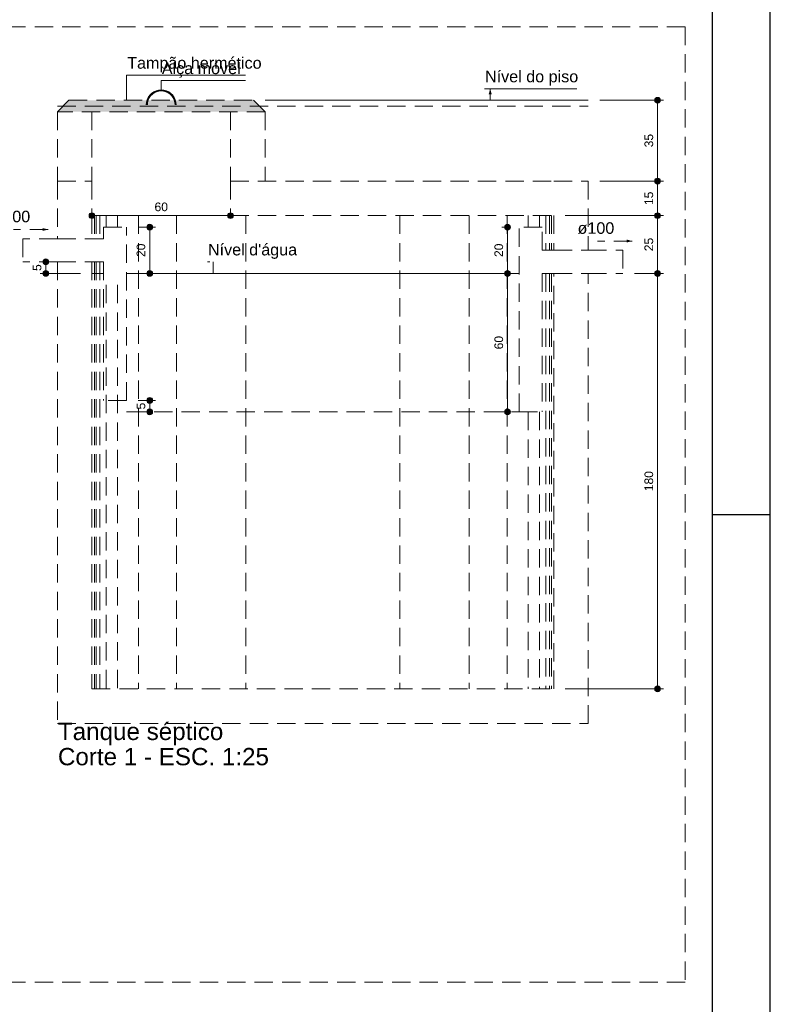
# Model space of a CAD drawing. Header units: feet. Extents: x 8 to 127, y 6 to 90.
# Tile 536 of 538: x 114 to 127, y 57 to 74. Entities that reach past the tile are written whole.
import ezdxf

# ---------------------------------------------------------------- set-up
doc = ezdxf.new("R2010")
doc.units = ezdxf.units.FT
doc.header["$MEASUREMENT"] = 0
doc.linetypes.add('HIDDEN2', pattern=[0.47625, 0.3175, -0.15875])
doc.layers.add('ARQ-FOLHA', color=7, linetype='Continuous')
for name, color, linetype, lineweight in [('DI-Cotas', 8, 'Continuous', 9), ('DI-Detalhes', 8, 'HIDDEN2', 9), ('DI-Eixos', 7, 'HIDDEN2', 9), ('DI-Níveis', 7, 'Continuous', 0), ('DI-Títulos', 7, 'Continuous', 9)]:
    doc.layers.add(name, color=color, linetype=linetype, lineweight=lineweight)
doc.styles.add('Arial', font='arial.ttf')

msp = doc.modelspace()

# ---------------------------------------------------------------- hatches: boundary and pattern name
at = {"layer": 'DI-Cotas', "linetype": 'Continuous', "lineweight": 9}
msp.add_hatch(color=8, dxfattribs=at).paths.add_polyline_path([(122.019, 72.66), (121.993, 72.564), (122.045, 72.564)])
at = {"layer": 'DI-Cotas', "linetype": 'Continuous'}
for points in [[(124.969, 72.46), (124.969, 72.465), (124.968, 72.469), (124.967, 72.473), (124.966, 72.478), (124.964, 72.482), (124.962, 72.485), (124.96, 72.489), (124.957, 72.493), (124.955, 72.496), (124.951, 72.499), (124.948, 72.501), (124.944, 72.504), (124.94, 72.506), (124.936, 72.507), (124.932, 72.509), (124.928, 72.51), (124.924, 72.51), (124.919, 72.51), (124.915, 72.51), (124.91, 72.51), (124.906, 72.509), (124.902, 72.507), (124.898, 72.506), (124.894, 72.504), (124.89, 72.501), (124.887, 72.499), (124.884, 72.496), (124.881, 72.493), (124.878, 72.489), (124.876, 72.485), (124.874, 72.482), (124.872, 72.478), (124.871, 72.473), (124.87, 72.469), (124.869, 72.465), (124.869, 72.46), (124.869, 72.456), (124.87, 72.452), (124.871, 72.448), (124.872, 72.443), (124.874, 72.439), (124.876, 72.435), (124.878, 72.432), (124.881, 72.428), (124.884, 72.425), (124.887, 72.422), (124.89, 72.42), (124.894, 72.417), (124.898, 72.415), (124.902, 72.413), (124.906, 72.412), (124.91, 72.411), (124.915, 72.411), (124.919, 72.41), (124.924, 72.411), (124.928, 72.411), (124.932, 72.412), (124.936, 72.413), (124.94, 72.415), (124.944, 72.417), (124.948, 72.42), (124.951, 72.422), (124.955, 72.425), (124.957, 72.428), (124.96, 72.432), (124.962, 72.435), (124.964, 72.439), (124.966, 72.443), (124.967, 72.448), (124.968, 72.452), (124.969, 72.456)], [(124.969, 71.06), (124.969, 71.065), (124.968, 71.069), (124.967, 71.073), (124.966, 71.078), (124.964, 71.082), (124.962, 71.085), (124.96, 71.089), (124.957, 71.093), (124.955, 71.096), (124.951, 71.099), (124.948, 71.101), (124.944, 71.104), (124.94, 71.106), (124.936, 71.107), (124.932, 71.109), (124.928, 71.11), (124.924, 71.11), (124.919, 71.11), (124.915, 71.11), (124.91, 71.11), (124.906, 71.109), (124.902, 71.107), (124.898, 71.106), (124.894, 71.104), (124.89, 71.101), (124.887, 71.099), (124.884, 71.096), (124.881, 71.093), (124.878, 71.089), (124.876, 71.085), (124.874, 71.082), (124.872, 71.078), (124.871, 71.073), (124.87, 71.069), (124.869, 71.065), (124.869, 71.06), (124.869, 71.056), (124.87, 71.052), (124.871, 71.048), (124.872, 71.043), (124.874, 71.039), (124.876, 71.035), (124.878, 71.032), (124.881, 71.028), (124.884, 71.025), (124.887, 71.022), (124.89, 71.02), (124.894, 71.017), (124.898, 71.015), (124.902, 71.013), (124.906, 71.012), (124.91, 71.011), (124.915, 71.011), (124.919, 71.01), (124.924, 71.011), (124.928, 71.011), (124.932, 71.012), (124.936, 71.013), (124.94, 71.015), (124.944, 71.017), (124.948, 71.02), (124.951, 71.022), (124.955, 71.025), (124.957, 71.028), (124.96, 71.032), (124.962, 71.035), (124.964, 71.039), (124.966, 71.043), (124.967, 71.048), (124.968, 71.052), (124.969, 71.056)], [(124.969, 71.06), (124.969, 71.065), (124.968, 71.069), (124.967, 71.073), (124.966, 71.078), (124.964, 71.082), (124.962, 71.085), (124.96, 71.089), (124.957, 71.093), (124.955, 71.096), (124.951, 71.099), (124.948, 71.101), (124.944, 71.104), (124.94, 71.106), (124.936, 71.107), (124.932, 71.109), (124.928, 71.11), (124.924, 71.11), (124.919, 71.11), (124.915, 71.11), (124.91, 71.11), (124.906, 71.109), (124.902, 71.107), (124.898, 71.106), (124.894, 71.104), (124.89, 71.101), (124.887, 71.099), (124.884, 71.096), (124.881, 71.093), (124.878, 71.089), (124.876, 71.085), (124.874, 71.082), (124.872, 71.078), (124.871, 71.073), (124.87, 71.069), (124.869, 71.065), (124.869, 71.06), (124.869, 71.056), (124.87, 71.052), (124.871, 71.048), (124.872, 71.043), (124.874, 71.039), (124.876, 71.035), (124.878, 71.032), (124.881, 71.028), (124.884, 71.025), (124.887, 71.022), (124.89, 71.02), (124.894, 71.017), (124.898, 71.015), (124.902, 71.013), (124.906, 71.012), (124.91, 71.011), (124.915, 71.011), (124.919, 71.01), (124.924, 71.011), (124.928, 71.011), (124.932, 71.012), (124.936, 71.013), (124.94, 71.015), (124.944, 71.017), (124.948, 71.02), (124.951, 71.022), (124.955, 71.025), (124.957, 71.028), (124.96, 71.032), (124.962, 71.035), (124.964, 71.039), (124.966, 71.043), (124.967, 71.048), (124.968, 71.052), (124.969, 71.056)], [(115.169, 70.46), (115.169, 70.465), (115.168, 70.469), (115.167, 70.473), (115.166, 70.478), (115.164, 70.482), (115.162, 70.485), (115.16, 70.489), (115.157, 70.493), (115.155, 70.496), (115.151, 70.499), (115.148, 70.501), (115.144, 70.504), (115.14, 70.506), (115.136, 70.507), (115.132, 70.509), (115.128, 70.51), (115.124, 70.51), (115.119, 70.51), (115.115, 70.51), (115.11, 70.51), (115.106, 70.509), (115.102, 70.507), (115.098, 70.506), (115.094, 70.504), (115.09, 70.501), (115.087, 70.499), (115.084, 70.496), (115.081, 70.493), (115.078, 70.489), (115.076, 70.485), (115.074, 70.482), (115.072, 70.478), (115.071, 70.473), (115.07, 70.469), (115.069, 70.465), (115.069, 70.46), (115.069, 70.456), (115.07, 70.452), (115.071, 70.448), (115.072, 70.443), (115.074, 70.439), (115.076, 70.435), (115.078, 70.432), (115.081, 70.428), (115.084, 70.425), (115.087, 70.422), (115.09, 70.42), (115.094, 70.417), (115.098, 70.415), (115.102, 70.413), (115.106, 70.412), (115.11, 70.411), (115.115, 70.411), (115.119, 70.41), (115.124, 70.411), (115.128, 70.411), (115.132, 70.412), (115.136, 70.413), (115.14, 70.415), (115.144, 70.417), (115.148, 70.42), (115.151, 70.422), (115.155, 70.425), (115.157, 70.428), (115.16, 70.432), (115.162, 70.435), (115.164, 70.439), (115.166, 70.443), (115.167, 70.448), (115.168, 70.452), (115.169, 70.456)], [(117.569, 70.46), (117.569, 70.465), (117.568, 70.469), (117.567, 70.473), (117.566, 70.478), (117.564, 70.482), (117.562, 70.485), (117.56, 70.489), (117.557, 70.493), (117.555, 70.496), (117.551, 70.499), (117.548, 70.501), (117.544, 70.504), (117.54, 70.506), (117.536, 70.507), (117.532, 70.509), (117.528, 70.51), (117.524, 70.51), (117.519, 70.51), (117.515, 70.51), (117.51, 70.51), (117.506, 70.509), (117.502, 70.507), (117.498, 70.506), (117.494, 70.504), (117.49, 70.501), (117.487, 70.499), (117.484, 70.496), (117.481, 70.493), (117.478, 70.489), (117.476, 70.485), (117.474, 70.482), (117.472, 70.478), (117.471, 70.473), (117.47, 70.469), (117.469, 70.465), (117.469, 70.46), (117.469, 70.456), (117.47, 70.452), (117.471, 70.448), (117.472, 70.443), (117.474, 70.439), (117.476, 70.435), (117.478, 70.432), (117.481, 70.428), (117.484, 70.425), (117.487, 70.422), (117.49, 70.42), (117.494, 70.417), (117.498, 70.415), (117.502, 70.413), (117.506, 70.412), (117.51, 70.411), (117.515, 70.411), (117.519, 70.41), (117.524, 70.411), (117.528, 70.411), (117.532, 70.412), (117.536, 70.413), (117.54, 70.415), (117.544, 70.417), (117.548, 70.42), (117.551, 70.422), (117.555, 70.425), (117.557, 70.428), (117.56, 70.432), (117.562, 70.435), (117.564, 70.439), (117.566, 70.443), (117.567, 70.448), (117.568, 70.452), (117.569, 70.456)], [(124.969, 70.46), (124.969, 70.465), (124.968, 70.469), (124.967, 70.473), (124.966, 70.478), (124.964, 70.482), (124.962, 70.485), (124.96, 70.489), (124.957, 70.493), (124.955, 70.496), (124.951, 70.499), (124.948, 70.501), (124.944, 70.504), (124.94, 70.506), (124.936, 70.507), (124.932, 70.509), (124.928, 70.51), (124.924, 70.51), (124.919, 70.51), (124.915, 70.51), (124.91, 70.51), (124.906, 70.509), (124.902, 70.507), (124.898, 70.506), (124.894, 70.504), (124.89, 70.501), (124.887, 70.499), (124.884, 70.496), (124.881, 70.493), (124.878, 70.489), (124.876, 70.485), (124.874, 70.482), (124.872, 70.478), (124.871, 70.473), (124.87, 70.469), (124.869, 70.465), (124.869, 70.46), (124.869, 70.456), (124.87, 70.452), (124.871, 70.448), (124.872, 70.443), (124.874, 70.439), (124.876, 70.435), (124.878, 70.432), (124.881, 70.428), (124.884, 70.425), (124.887, 70.422), (124.89, 70.42), (124.894, 70.417), (124.898, 70.415), (124.902, 70.413), (124.906, 70.412), (124.91, 70.411), (124.915, 70.411), (124.919, 70.41), (124.924, 70.411), (124.928, 70.411), (124.932, 70.412), (124.936, 70.413), (124.94, 70.415), (124.944, 70.417), (124.948, 70.42), (124.951, 70.422), (124.955, 70.425), (124.957, 70.428), (124.96, 70.432), (124.962, 70.435), (124.964, 70.439), (124.966, 70.443), (124.967, 70.448), (124.968, 70.452), (124.969, 70.456)], [(124.969, 70.46), (124.969, 70.465), (124.968, 70.469), (124.967, 70.473), (124.966, 70.478), (124.964, 70.482), (124.962, 70.485), (124.96, 70.489), (124.957, 70.493), (124.955, 70.496), (124.951, 70.499), (124.948, 70.501), (124.944, 70.504), (124.94, 70.506), (124.936, 70.507), (124.932, 70.509), (124.928, 70.51), (124.924, 70.51), (124.919, 70.51), (124.915, 70.51), (124.91, 70.51), (124.906, 70.509), (124.902, 70.507), (124.898, 70.506), (124.894, 70.504), (124.89, 70.501), (124.887, 70.499), (124.884, 70.496), (124.881, 70.493), (124.878, 70.489), (124.876, 70.485), (124.874, 70.482), (124.872, 70.478), (124.871, 70.473), (124.87, 70.469), (124.869, 70.465), (124.869, 70.46), (124.869, 70.456), (124.87, 70.452), (124.871, 70.448), (124.872, 70.443), (124.874, 70.439), (124.876, 70.435), (124.878, 70.432), (124.881, 70.428), (124.884, 70.425), (124.887, 70.422), (124.89, 70.42), (124.894, 70.417), (124.898, 70.415), (124.902, 70.413), (124.906, 70.412), (124.91, 70.411), (124.915, 70.411), (124.919, 70.41), (124.924, 70.411), (124.928, 70.411), (124.932, 70.412), (124.936, 70.413), (124.94, 70.415), (124.944, 70.417), (124.948, 70.42), (124.951, 70.422), (124.955, 70.425), (124.957, 70.428), (124.96, 70.432), (124.962, 70.435), (124.964, 70.439), (124.966, 70.443), (124.967, 70.448), (124.968, 70.452), (124.969, 70.456)], [(116.169, 70.26), (116.169, 70.265), (116.168, 70.269), (116.167, 70.273), (116.166, 70.278), (116.164, 70.282), (116.162, 70.285), (116.16, 70.289), (116.157, 70.293), (116.155, 70.296), (116.151, 70.299), (116.148, 70.301), (116.144, 70.304), (116.14, 70.306), (116.136, 70.307), (116.132, 70.309), (116.128, 70.31), (116.124, 70.31), (116.119, 70.31), (116.115, 70.31), (116.11, 70.31), (116.106, 70.309), (116.102, 70.307), (116.098, 70.306), (116.094, 70.304), (116.09, 70.301), (116.087, 70.299), (116.084, 70.296), (116.081, 70.293), (116.078, 70.289), (116.076, 70.285), (116.074, 70.282), (116.072, 70.278), (116.071, 70.273), (116.07, 70.269), (116.069, 70.265), (116.069, 70.26), (116.069, 70.256), (116.07, 70.252), (116.071, 70.248), (116.072, 70.243), (116.074, 70.239), (116.076, 70.235), (116.078, 70.232), (116.081, 70.228), (116.084, 70.225), (116.087, 70.222), (116.09, 70.22), (116.094, 70.217), (116.098, 70.215), (116.102, 70.213), (116.106, 70.212), (116.11, 70.211), (116.115, 70.211), (116.119, 70.21), (116.124, 70.211), (116.128, 70.211), (116.132, 70.212), (116.136, 70.213), (116.14, 70.215), (116.144, 70.217), (116.148, 70.22), (116.151, 70.222), (116.155, 70.225), (116.157, 70.228), (116.16, 70.232), (116.162, 70.235), (116.164, 70.239), (116.166, 70.243), (116.167, 70.248), (116.168, 70.252), (116.169, 70.256)], [(122.369, 70.26), (122.369, 70.265), (122.368, 70.269), (122.367, 70.273), (122.366, 70.278), (122.364, 70.282), (122.362, 70.285), (122.36, 70.289), (122.357, 70.293), (122.355, 70.296), (122.351, 70.299), (122.348, 70.301), (122.344, 70.304), (122.34, 70.306), (122.336, 70.307), (122.332, 70.309), (122.328, 70.31), (122.324, 70.31), (122.319, 70.31), (122.315, 70.31), (122.31, 70.31), (122.306, 70.309), (122.302, 70.307), (122.298, 70.306), (122.294, 70.304), (122.29, 70.301), (122.287, 70.299), (122.284, 70.296), (122.281, 70.293), (122.278, 70.289), (122.276, 70.285), (122.274, 70.282), (122.272, 70.278), (122.271, 70.273), (122.27, 70.269), (122.269, 70.265), (122.269, 70.26), (122.269, 70.256), (122.27, 70.252), (122.271, 70.248), (122.272, 70.243), (122.274, 70.239), (122.276, 70.235), (122.278, 70.232), (122.281, 70.228), (122.284, 70.225), (122.287, 70.222), (122.29, 70.22), (122.294, 70.217), (122.298, 70.215), (122.302, 70.213), (122.306, 70.212), (122.31, 70.211), (122.315, 70.211), (122.319, 70.21), (122.324, 70.211), (122.328, 70.211), (122.332, 70.212), (122.336, 70.213), (122.34, 70.215), (122.344, 70.217), (122.348, 70.22), (122.351, 70.222), (122.355, 70.225), (122.357, 70.228), (122.36, 70.232), (122.362, 70.235), (122.364, 70.239), (122.366, 70.243), (122.367, 70.248), (122.368, 70.252), (122.369, 70.256)], [(122.369, 70.26), (122.369, 70.265), (122.368, 70.269), (122.367, 70.273), (122.366, 70.278), (122.364, 70.282), (122.362, 70.285), (122.36, 70.289), (122.357, 70.293), (122.355, 70.296), (122.351, 70.299), (122.348, 70.301), (122.344, 70.304), (122.34, 70.306), (122.336, 70.307), (122.332, 70.309), (122.328, 70.31), (122.324, 70.31), (122.319, 70.31), (122.315, 70.31), (122.31, 70.31), (122.306, 70.309), (122.302, 70.307), (122.298, 70.306), (122.294, 70.304), (122.29, 70.301), (122.287, 70.299), (122.284, 70.296), (122.281, 70.293), (122.278, 70.289), (122.276, 70.285), (122.274, 70.282), (122.272, 70.278), (122.271, 70.273), (122.27, 70.269), (122.269, 70.265), (122.269, 70.26), (122.269, 70.256), (122.27, 70.252), (122.271, 70.248), (122.272, 70.243), (122.274, 70.239), (122.276, 70.235), (122.278, 70.232), (122.281, 70.228), (122.284, 70.225), (122.287, 70.222), (122.29, 70.22), (122.294, 70.217), (122.298, 70.215), (122.302, 70.213), (122.306, 70.212), (122.31, 70.211), (122.315, 70.211), (122.319, 70.21), (122.324, 70.211), (122.328, 70.211), (122.332, 70.212), (122.336, 70.213), (122.34, 70.215), (122.344, 70.217), (122.348, 70.22), (122.351, 70.222), (122.355, 70.225), (122.357, 70.228), (122.36, 70.232), (122.362, 70.235), (122.364, 70.239), (122.366, 70.243), (122.367, 70.248), (122.368, 70.252), (122.369, 70.256)], [(114.369, 69.66), (114.369, 69.665), (114.368, 69.669), (114.367, 69.673), (114.366, 69.678), (114.364, 69.682), (114.362, 69.685), (114.36, 69.689), (114.357, 69.693), (114.355, 69.696), (114.351, 69.699), (114.348, 69.701), (114.344, 69.704), (114.34, 69.706), (114.336, 69.707), (114.332, 69.709), (114.328, 69.71), (114.324, 69.71), (114.319, 69.71), (114.315, 69.71), (114.31, 69.71), (114.306, 69.709), (114.302, 69.707), (114.298, 69.706), (114.294, 69.704), (114.29, 69.701), (114.287, 69.699), (114.284, 69.696), (114.281, 69.693), (114.278, 69.689), (114.276, 69.685), (114.274, 69.682), (114.272, 69.678), (114.271, 69.673), (114.27, 69.669), (114.269, 69.665), (114.269, 69.66), (114.269, 69.656), (114.27, 69.652), (114.271, 69.648), (114.272, 69.643), (114.274, 69.639), (114.276, 69.635), (114.278, 69.632), (114.281, 69.628), (114.284, 69.625), (114.287, 69.622), (114.29, 69.62), (114.294, 69.617), (114.298, 69.615), (114.302, 69.613), (114.306, 69.612), (114.31, 69.611), (114.315, 69.611), (114.319, 69.61), (114.324, 69.611), (114.328, 69.611), (114.332, 69.612), (114.336, 69.613), (114.34, 69.615), (114.344, 69.617), (114.348, 69.62), (114.351, 69.622), (114.355, 69.625), (114.357, 69.628), (114.36, 69.632), (114.362, 69.635), (114.364, 69.639), (114.366, 69.643), (114.367, 69.648), (114.368, 69.652), (114.369, 69.656)], [(114.369, 69.46), (114.369, 69.465), (114.368, 69.469), (114.367, 69.473), (114.366, 69.478), (114.364, 69.482), (114.362, 69.485), (114.36, 69.489), (114.357, 69.493), (114.355, 69.496), (114.351, 69.499), (114.348, 69.501), (114.344, 69.504), (114.34, 69.506), (114.336, 69.507), (114.332, 69.509), (114.328, 69.51), (114.324, 69.51), (114.319, 69.51), (114.315, 69.51), (114.31, 69.51), (114.306, 69.509), (114.302, 69.507), (114.298, 69.506), (114.294, 69.504), (114.29, 69.501), (114.287, 69.499), (114.284, 69.496), (114.281, 69.493), (114.278, 69.489), (114.276, 69.485), (114.274, 69.482), (114.272, 69.478), (114.271, 69.473), (114.27, 69.469), (114.269, 69.465), (114.269, 69.46), (114.269, 69.456), (114.27, 69.452), (114.271, 69.448), (114.272, 69.443), (114.274, 69.439), (114.276, 69.435), (114.278, 69.432), (114.281, 69.428), (114.284, 69.425), (114.287, 69.422), (114.29, 69.42), (114.294, 69.417), (114.298, 69.415), (114.302, 69.413), (114.306, 69.412), (114.31, 69.411), (114.315, 69.411), (114.319, 69.41), (114.324, 69.411), (114.328, 69.411), (114.332, 69.412), (114.336, 69.413), (114.34, 69.415), (114.344, 69.417), (114.348, 69.42), (114.351, 69.422), (114.355, 69.425), (114.357, 69.428), (114.36, 69.432), (114.362, 69.435), (114.364, 69.439), (114.366, 69.443), (114.367, 69.448), (114.368, 69.452), (114.369, 69.456)], [(116.169, 69.46), (116.169, 69.465), (116.168, 69.469), (116.167, 69.473), (116.166, 69.478), (116.164, 69.482), (116.162, 69.485), (116.16, 69.489), (116.157, 69.493), (116.155, 69.496), (116.151, 69.499), (116.148, 69.501), (116.144, 69.504), (116.14, 69.506), (116.136, 69.507), (116.132, 69.509), (116.128, 69.51), (116.124, 69.51), (116.119, 69.51), (116.115, 69.51), (116.11, 69.51), (116.106, 69.509), (116.102, 69.507), (116.098, 69.506), (116.094, 69.504), (116.09, 69.501), (116.087, 69.499), (116.084, 69.496), (116.081, 69.493), (116.078, 69.489), (116.076, 69.485), (116.074, 69.482), (116.072, 69.478), (116.071, 69.473), (116.07, 69.469), (116.069, 69.465), (116.069, 69.46), (116.069, 69.456), (116.07, 69.452), (116.071, 69.448), (116.072, 69.443), (116.074, 69.439), (116.076, 69.435), (116.078, 69.432), (116.081, 69.428), (116.084, 69.425), (116.087, 69.422), (116.09, 69.42), (116.094, 69.417), (116.098, 69.415), (116.102, 69.413), (116.106, 69.412), (116.11, 69.411), (116.115, 69.411), (116.119, 69.41), (116.124, 69.411), (116.128, 69.411), (116.132, 69.412), (116.136, 69.413), (116.14, 69.415), (116.144, 69.417), (116.148, 69.42), (116.151, 69.422), (116.155, 69.425), (116.157, 69.428), (116.16, 69.432), (116.162, 69.435), (116.164, 69.439), (116.166, 69.443), (116.167, 69.448), (116.168, 69.452), (116.169, 69.456)], [(122.369, 69.46), (122.369, 69.465), (122.368, 69.469), (122.367, 69.473), (122.366, 69.478), (122.364, 69.482), (122.362, 69.485), (122.36, 69.489), (122.357, 69.493), (122.355, 69.496), (122.351, 69.499), (122.348, 69.501), (122.344, 69.504), (122.34, 69.506), (122.336, 69.507), (122.332, 69.509), (122.328, 69.51), (122.324, 69.51), (122.319, 69.51), (122.315, 69.51), (122.31, 69.51), (122.306, 69.509), (122.302, 69.507), (122.298, 69.506), (122.294, 69.504), (122.29, 69.501), (122.287, 69.499), (122.284, 69.496), (122.281, 69.493), (122.278, 69.489), (122.276, 69.485), (122.274, 69.482), (122.272, 69.478), (122.271, 69.473), (122.27, 69.469), (122.269, 69.465), (122.269, 69.46), (122.269, 69.456), (122.27, 69.452), (122.271, 69.448), (122.272, 69.443), (122.274, 69.439), (122.276, 69.435), (122.278, 69.432), (122.281, 69.428), (122.284, 69.425), (122.287, 69.422), (122.29, 69.42), (122.294, 69.417), (122.298, 69.415), (122.302, 69.413), (122.306, 69.412), (122.31, 69.411), (122.315, 69.411), (122.319, 69.41), (122.324, 69.411), (122.328, 69.411), (122.332, 69.412), (122.336, 69.413), (122.34, 69.415), (122.344, 69.417), (122.348, 69.42), (122.351, 69.422), (122.355, 69.425), (122.357, 69.428), (122.36, 69.432), (122.362, 69.435), (122.364, 69.439), (122.366, 69.443), (122.367, 69.448), (122.368, 69.452), (122.369, 69.456)], [(122.369, 69.46), (122.369, 69.465), (122.368, 69.469), (122.367, 69.473), (122.366, 69.478), (122.364, 69.482), (122.362, 69.485), (122.36, 69.489), (122.357, 69.493), (122.355, 69.496), (122.351, 69.499), (122.348, 69.501), (122.344, 69.504), (122.34, 69.506), (122.336, 69.507), (122.332, 69.509), (122.328, 69.51), (122.324, 69.51), (122.319, 69.51), (122.315, 69.51), (122.31, 69.51), (122.306, 69.509), (122.302, 69.507), (122.298, 69.506), (122.294, 69.504), (122.29, 69.501), (122.287, 69.499), (122.284, 69.496), (122.281, 69.493), (122.278, 69.489), (122.276, 69.485), (122.274, 69.482), (122.272, 69.478), (122.271, 69.473), (122.27, 69.469), (122.269, 69.465), (122.269, 69.46), (122.269, 69.456), (122.27, 69.452), (122.271, 69.448), (122.272, 69.443), (122.274, 69.439), (122.276, 69.435), (122.278, 69.432), (122.281, 69.428), (122.284, 69.425), (122.287, 69.422), (122.29, 69.42), (122.294, 69.417), (122.298, 69.415), (122.302, 69.413), (122.306, 69.412), (122.31, 69.411), (122.315, 69.411), (122.319, 69.41), (122.324, 69.411), (122.328, 69.411), (122.332, 69.412), (122.336, 69.413), (122.34, 69.415), (122.344, 69.417), (122.348, 69.42), (122.351, 69.422), (122.355, 69.425), (122.357, 69.428), (122.36, 69.432), (122.362, 69.435), (122.364, 69.439), (122.366, 69.443), (122.367, 69.448), (122.368, 69.452), (122.369, 69.456)], [(122.369, 69.46), (122.369, 69.465), (122.368, 69.469), (122.367, 69.473), (122.366, 69.478), (122.364, 69.482), (122.362, 69.485), (122.36, 69.489), (122.357, 69.493), (122.355, 69.496), (122.351, 69.499), (122.348, 69.501), (122.344, 69.504), (122.34, 69.506), (122.336, 69.507), (122.332, 69.509), (122.328, 69.51), (122.324, 69.51), (122.319, 69.51), (122.315, 69.51), (122.31, 69.51), (122.306, 69.509), (122.302, 69.507), (122.298, 69.506), (122.294, 69.504), (122.29, 69.501), (122.287, 69.499), (122.284, 69.496), (122.281, 69.493), (122.278, 69.489), (122.276, 69.485), (122.274, 69.482), (122.272, 69.478), (122.271, 69.473), (122.27, 69.469), (122.269, 69.465), (122.269, 69.46), (122.269, 69.456), (122.27, 69.452), (122.271, 69.448), (122.272, 69.443), (122.274, 69.439), (122.276, 69.435), (122.278, 69.432), (122.281, 69.428), (122.284, 69.425), (122.287, 69.422), (122.29, 69.42), (122.294, 69.417), (122.298, 69.415), (122.302, 69.413), (122.306, 69.412), (122.31, 69.411), (122.315, 69.411), (122.319, 69.41), (122.324, 69.411), (122.328, 69.411), (122.332, 69.412), (122.336, 69.413), (122.34, 69.415), (122.344, 69.417), (122.348, 69.42), (122.351, 69.422), (122.355, 69.425), (122.357, 69.428), (122.36, 69.432), (122.362, 69.435), (122.364, 69.439), (122.366, 69.443), (122.367, 69.448), (122.368, 69.452), (122.369, 69.456)], [(124.969, 69.46), (124.969, 69.465), (124.968, 69.469), (124.967, 69.473), (124.966, 69.478), (124.964, 69.482), (124.962, 69.485), (124.96, 69.489), (124.957, 69.493), (124.955, 69.496), (124.951, 69.499), (124.948, 69.501), (124.944, 69.504), (124.94, 69.506), (124.936, 69.507), (124.932, 69.509), (124.928, 69.51), (124.924, 69.51), (124.919, 69.51), (124.915, 69.51), (124.91, 69.51), (124.906, 69.509), (124.902, 69.507), (124.898, 69.506), (124.894, 69.504), (124.89, 69.501), (124.887, 69.499), (124.884, 69.496), (124.881, 69.493), (124.878, 69.489), (124.876, 69.485), (124.874, 69.482), (124.872, 69.478), (124.871, 69.473), (124.87, 69.469), (124.869, 69.465), (124.869, 69.46), (124.869, 69.456), (124.87, 69.452), (124.871, 69.448), (124.872, 69.443), (124.874, 69.439), (124.876, 69.435), (124.878, 69.432), (124.881, 69.428), (124.884, 69.425), (124.887, 69.422), (124.89, 69.42), (124.894, 69.417), (124.898, 69.415), (124.902, 69.413), (124.906, 69.412), (124.91, 69.411), (124.915, 69.411), (124.919, 69.41), (124.924, 69.411), (124.928, 69.411), (124.932, 69.412), (124.936, 69.413), (124.94, 69.415), (124.944, 69.417), (124.948, 69.42), (124.951, 69.422), (124.955, 69.425), (124.957, 69.428), (124.96, 69.432), (124.962, 69.435), (124.964, 69.439), (124.966, 69.443), (124.967, 69.448), (124.968, 69.452), (124.969, 69.456)], [(124.969, 69.46), (124.969, 69.465), (124.968, 69.469), (124.967, 69.473), (124.966, 69.478), (124.964, 69.482), (124.962, 69.485), (124.96, 69.489), (124.957, 69.493), (124.955, 69.496), (124.951, 69.499), (124.948, 69.501), (124.944, 69.504), (124.94, 69.506), (124.936, 69.507), (124.932, 69.509), (124.928, 69.51), (124.924, 69.51), (124.919, 69.51), (124.915, 69.51), (124.91, 69.51), (124.906, 69.509), (124.902, 69.507), (124.898, 69.506), (124.894, 69.504), (124.89, 69.501), (124.887, 69.499), (124.884, 69.496), (124.881, 69.493), (124.878, 69.489), (124.876, 69.485), (124.874, 69.482), (124.872, 69.478), (124.871, 69.473), (124.87, 69.469), (124.869, 69.465), (124.869, 69.46), (124.869, 69.456), (124.87, 69.452), (124.871, 69.448), (124.872, 69.443), (124.874, 69.439), (124.876, 69.435), (124.878, 69.432), (124.881, 69.428), (124.884, 69.425), (124.887, 69.422), (124.89, 69.42), (124.894, 69.417), (124.898, 69.415), (124.902, 69.413), (124.906, 69.412), (124.91, 69.411), (124.915, 69.411), (124.919, 69.41), (124.924, 69.411), (124.928, 69.411), (124.932, 69.412), (124.936, 69.413), (124.94, 69.415), (124.944, 69.417), (124.948, 69.42), (124.951, 69.422), (124.955, 69.425), (124.957, 69.428), (124.96, 69.432), (124.962, 69.435), (124.964, 69.439), (124.966, 69.443), (124.967, 69.448), (124.968, 69.452), (124.969, 69.456)], [(116.169, 67.26), (116.169, 67.265), (116.168, 67.269), (116.167, 67.273), (116.166, 67.278), (116.164, 67.282), (116.162, 67.285), (116.16, 67.289), (116.157, 67.293), (116.155, 67.296), (116.151, 67.299), (116.148, 67.301), (116.144, 67.304), (116.14, 67.306), (116.136, 67.307), (116.132, 67.309), (116.128, 67.31), (116.124, 67.31), (116.119, 67.31), (116.115, 67.31), (116.11, 67.31), (116.106, 67.309), (116.102, 67.307), (116.098, 67.306), (116.094, 67.304), (116.09, 67.301), (116.087, 67.299), (116.084, 67.296), (116.081, 67.293), (116.078, 67.289), (116.076, 67.285), (116.074, 67.282), (116.072, 67.278), (116.071, 67.273), (116.07, 67.269), (116.069, 67.265), (116.069, 67.26), (116.069, 67.256), (116.07, 67.252), (116.071, 67.248), (116.072, 67.243), (116.074, 67.239), (116.076, 67.235), (116.078, 67.232), (116.081, 67.228), (116.084, 67.225), (116.087, 67.222), (116.09, 67.22), (116.094, 67.217), (116.098, 67.215), (116.102, 67.213), (116.106, 67.212), (116.11, 67.211), (116.115, 67.211), (116.119, 67.21), (116.124, 67.211), (116.128, 67.211), (116.132, 67.212), (116.136, 67.213), (116.14, 67.215), (116.144, 67.217), (116.148, 67.22), (116.151, 67.222), (116.155, 67.225), (116.157, 67.228), (116.16, 67.232), (116.162, 67.235), (116.164, 67.239), (116.166, 67.243), (116.167, 67.248), (116.168, 67.252), (116.169, 67.256)], [(116.169, 67.06), (116.169, 67.065), (116.168, 67.069), (116.167, 67.073), (116.166, 67.078), (116.164, 67.082), (116.162, 67.085), (116.16, 67.089), (116.157, 67.093), (116.155, 67.096), (116.151, 67.099), (116.148, 67.101), (116.144, 67.104), (116.14, 67.106), (116.136, 67.107), (116.132, 67.109), (116.128, 67.11), (116.124, 67.11), (116.119, 67.11), (116.115, 67.11), (116.11, 67.11), (116.106, 67.109), (116.102, 67.107), (116.098, 67.106), (116.094, 67.104), (116.09, 67.101), (116.087, 67.099), (116.084, 67.096), (116.081, 67.093), (116.078, 67.089), (116.076, 67.085), (116.074, 67.082), (116.072, 67.078), (116.071, 67.073), (116.07, 67.069), (116.069, 67.065), (116.069, 67.06), (116.069, 67.056), (116.07, 67.052), (116.071, 67.048), (116.072, 67.043), (116.074, 67.039), (116.076, 67.035), (116.078, 67.032), (116.081, 67.028), (116.084, 67.025), (116.087, 67.022), (116.09, 67.02), (116.094, 67.017), (116.098, 67.015), (116.102, 67.013), (116.106, 67.012), (116.11, 67.011), (116.115, 67.011), (116.119, 67.01), (116.124, 67.011), (116.128, 67.011), (116.132, 67.012), (116.136, 67.013), (116.14, 67.015), (116.144, 67.017), (116.148, 67.02), (116.151, 67.022), (116.155, 67.025), (116.157, 67.028), (116.16, 67.032), (116.162, 67.035), (116.164, 67.039), (116.166, 67.043), (116.167, 67.048), (116.168, 67.052), (116.169, 67.056)], [(122.369, 67.06), (122.369, 67.065), (122.368, 67.069), (122.367, 67.073), (122.366, 67.078), (122.364, 67.082), (122.362, 67.085), (122.36, 67.089), (122.357, 67.093), (122.355, 67.096), (122.351, 67.099), (122.348, 67.101), (122.344, 67.104), (122.34, 67.106), (122.336, 67.107), (122.332, 67.109), (122.328, 67.11), (122.324, 67.11), (122.319, 67.11), (122.315, 67.11), (122.31, 67.11), (122.306, 67.109), (122.302, 67.107), (122.298, 67.106), (122.294, 67.104), (122.29, 67.101), (122.287, 67.099), (122.284, 67.096), (122.281, 67.093), (122.278, 67.089), (122.276, 67.085), (122.274, 67.082), (122.272, 67.078), (122.271, 67.073), (122.27, 67.069), (122.269, 67.065), (122.269, 67.06), (122.269, 67.056), (122.27, 67.052), (122.271, 67.048), (122.272, 67.043), (122.274, 67.039), (122.276, 67.035), (122.278, 67.032), (122.281, 67.028), (122.284, 67.025), (122.287, 67.022), (122.29, 67.02), (122.294, 67.017), (122.298, 67.015), (122.302, 67.013), (122.306, 67.012), (122.31, 67.011), (122.315, 67.011), (122.319, 67.01), (122.324, 67.011), (122.328, 67.011), (122.332, 67.012), (122.336, 67.013), (122.34, 67.015), (122.344, 67.017), (122.348, 67.02), (122.351, 67.022), (122.355, 67.025), (122.357, 67.028), (122.36, 67.032), (122.362, 67.035), (122.364, 67.039), (122.366, 67.043), (122.367, 67.048), (122.368, 67.052), (122.369, 67.056)], [(124.969, 62.26), (124.969, 62.265), (124.968, 62.269), (124.967, 62.273), (124.966, 62.278), (124.964, 62.282), (124.962, 62.285), (124.96, 62.289), (124.957, 62.293), (124.955, 62.296), (124.951, 62.299), (124.948, 62.301), (124.944, 62.304), (124.94, 62.306), (124.936, 62.307), (124.932, 62.309), (124.928, 62.31), (124.924, 62.31), (124.919, 62.31), (124.915, 62.31), (124.91, 62.31), (124.906, 62.309), (124.902, 62.307), (124.898, 62.306), (124.894, 62.304), (124.89, 62.301), (124.887, 62.299), (124.884, 62.296), (124.881, 62.293), (124.878, 62.289), (124.876, 62.285), (124.874, 62.282), (124.872, 62.278), (124.871, 62.273), (124.87, 62.269), (124.869, 62.265), (124.869, 62.26), (124.869, 62.256), (124.87, 62.252), (124.871, 62.248), (124.872, 62.243), (124.874, 62.239), (124.876, 62.235), (124.878, 62.232), (124.881, 62.228), (124.884, 62.225), (124.887, 62.222), (124.89, 62.22), (124.894, 62.217), (124.898, 62.215), (124.902, 62.213), (124.906, 62.212), (124.91, 62.211), (124.915, 62.211), (124.919, 62.21), (124.924, 62.211), (124.928, 62.211), (124.932, 62.212), (124.936, 62.213), (124.94, 62.215), (124.944, 62.217), (124.948, 62.22), (124.951, 62.222), (124.955, 62.225), (124.957, 62.228), (124.96, 62.232), (124.962, 62.235), (124.964, 62.239), (124.966, 62.243), (124.967, 62.248), (124.968, 62.252), (124.969, 62.256)]]:
    msp.add_hatch(color=8, dxfattribs=at).paths.add_polyline_path(points)
at = {"layer": 'DI-Detalhes', "linetype": 'Continuous'}
msp.add_hatch(color=8, dxfattribs=at).paths.add_polyline_path([(114.719, 72.46), (117.919, 72.46), (118.119, 72.26), (114.519, 72.26)])
at = {"layer": 'DI-Detalhes', "linetype": 'Continuous', "lineweight": 9}
for points in [[(114.359, 70.22), (114.263, 70.246), (114.263, 70.195)], [(124.479, 70.02), (124.383, 70.046), (124.383, 69.995)]]:
    msp.add_hatch(color=8, dxfattribs=at).paths.add_polyline_path(points)

# ---------------------------------------------------------------- linework, layer by layer
at = {"layer": 'ARQ-FOLHA'}
for p, q in [((126.872, 5.881), (126.872, 89.981)), ((125.872, 65.281), (126.872, 65.281))]:
    msp.add_line(p, q, dxfattribs=at)
msp.add_lwpolyline([(125.872, 88.981), (10.472, 88.981), (10.472, 6.881), (125.872, 6.881), (125.872, 88.981)], dxfattribs=at)
at = {"layer": 'DI-Cotas', "color": 8, "linetype": 'Continuous', "lineweight": 9}
for p, q in [((115.719, 72.46), (115.719, 72.896)), ((115.719, 72.896), (117.779, 72.896)), ((116.319, 72.64), (116.319, 72.8)), ((116.319, 72.8), (117.779, 72.8)), ((121.919, 72.66), (123.519, 72.66)), ((118.119, 72.46), (123.719, 72.46)), ((123.919, 72.46), (125.019, 72.46)), ((124.919, 71.06), (124.919, 72.46)), ((123.919, 71.06), (125.019, 71.06)), ((123.919, 71.06), (125.019, 71.06)), ((124.919, 70.46), (124.919, 71.06)), ((117.519, 70.46), (115.119, 70.46)), ((123.319, 70.46), (125.019, 70.46)), ((123.319, 70.46), (125.019, 70.46)), ((124.919, 69.46), (124.919, 70.46)), ((115.919, 70.26), (116.219, 70.26)), ((116.119, 69.46), (116.119, 70.26)), ((122.319, 70.26), (122.219, 70.26)), ((122.319, 70.26), (122.219, 70.26)), ((122.319, 69.46), (122.319, 70.26)), ((122.319, 69.46), (122.319, 70.26)), ((114.319, 69.66), (114.219, 69.66)), ((114.319, 69.46), (114.319, 69.66)), ((117.119, 69.66), (117.159, 69.66)), ((117.219, 69.66), (117.219, 69.46)), ((114.919, 69.46), (114.219, 69.46)), ((116.119, 69.46), (116.019, 69.46)), ((122.319, 69.46), (122.219, 69.46)), ((122.319, 69.46), (122.219, 69.46)), ((122.319, 69.46), (122.219, 69.46)), ((122.319, 67.06), (122.319, 69.46)), ((124.519, 69.46), (125.019, 69.46)), ((124.519, 69.46), (125.019, 69.46)), ((124.919, 62.26), (124.919, 69.46)), ((115.919, 67.26), (116.219, 67.26)), ((116.119, 67.06), (116.119, 67.26)), ((116.119, 67.06), (116.019, 67.06)), ((122.319, 67.06), (122.219, 67.06)), ((123.319, 62.26), (125.019, 62.26))]:
    msp.add_line(p, q, dxfattribs=at)
msp.add_lwpolyline([(122.019, 72.66), (122.019, 72.46)], dxfattribs=at)
for centre in [(124.919, 72.46), (124.919, 71.06), (124.919, 71.06), (115.119, 70.46), (117.519, 70.46), (124.919, 70.46), (124.919, 70.46), (116.119, 70.26), (122.319, 70.26), (122.319, 70.26), (114.319, 69.66), (114.319, 69.46), (116.119, 69.46), (122.319, 69.46), (122.319, 69.46), (122.319, 69.46), (124.919, 69.46), (124.919, 69.46), (116.119, 67.26), (116.119, 67.06), (122.319, 67.06), (124.919, 62.26)]:
    msp.add_circle(centre, 0.05, dxfattribs=at)
at = {"layer": 'DI-Detalhes', "color": 8, "linetype": 'HIDDEN2', "lineweight": 9}
for p, q in [((114.519, 72.36), (123.719, 72.36)), ((114.519, 72.26), (114.519, 71.06)), ((115.119, 72.26), (115.119, 71.06)), ((117.519, 72.26), (117.519, 71.06)), ((118.119, 72.26), (118.119, 71.06)), ((115.319, 70.06), (115.319, 70.26)), ((115.319, 70.26), (115.719, 70.26)), ((115.719, 67.26), (115.719, 70.26)), ((122.519, 67.06), (122.519, 70.26)), ((122.919, 70.26), (122.519, 70.26)), ((122.919, 69.86), (122.919, 70.26)), ((114.519, 70.06), (113.919, 70.06)), ((113.919, 70.06), (113.919, 69.66)), ((115.119, 70.06), (115.319, 70.06)), ((123.119, 69.86), (122.919, 69.86)), ((123.719, 69.86), (124.319, 69.86)), ((124.319, 69.86), (124.319, 69.46)), ((114.519, 69.66), (113.919, 69.66)), ((115.119, 69.66), (115.319, 69.66)), ((115.319, 69.66), (115.319, 67.26)), ((123.119, 69.46), (122.919, 69.46)), ((122.919, 69.46), (122.919, 67.06)), ((123.719, 69.46), (124.319, 69.46)), ((115.719, 67.26), (115.319, 67.26)), ((115.719, 67.06), (122.519, 67.06)), ((122.519, 67.06), (122.919, 67.06))]:
    msp.add_line(p, q, dxfattribs=at)
at = {"layer": 'DI-Detalhes'}
msp.add_lwpolyline([(96.983, 73.732), (125.399, 73.732), (125.399, 57.179), (96.983, 57.179)], close=True, dxfattribs=at)
for points in [[(116.578, 72.38), (116.574, 72.425), (116.563, 72.469), (116.543, 72.51), (116.518, 72.547), (116.486, 72.579), (116.449, 72.605), (116.408, 72.624), (116.364, 72.636), (116.319, 72.639), (116.274, 72.636), (116.231, 72.624), (116.19, 72.605), (116.153, 72.579), (116.121, 72.547), (116.095, 72.51), (116.076, 72.469), (116.064, 72.425), (116.06, 72.38)], [(116.577, 72.38), (116.573, 72.425), (116.562, 72.469), (116.543, 72.509), (116.517, 72.546), (116.485, 72.578), (116.448, 72.604), (116.407, 72.623), (116.364, 72.635), (116.319, 72.638), (116.274, 72.635), (116.231, 72.623), (116.19, 72.604), (116.153, 72.578), (116.122, 72.546), (116.096, 72.509), (116.077, 72.469), (116.065, 72.425), (116.061, 72.38)], [(116.576, 72.38), (116.572, 72.425), (116.561, 72.468), (116.542, 72.509), (116.516, 72.546), (116.484, 72.577), (116.448, 72.603), (116.407, 72.622), (116.364, 72.634), (116.319, 72.637), (116.275, 72.634), (116.231, 72.622), (116.191, 72.603), (116.154, 72.577), (116.122, 72.546), (116.097, 72.509), (116.078, 72.468), (116.066, 72.425), (116.062, 72.38)], [(116.575, 72.38), (116.571, 72.425), (116.56, 72.468), (116.541, 72.508), (116.515, 72.545), (116.484, 72.577), (116.447, 72.602), (116.407, 72.621), (116.364, 72.633), (116.319, 72.636), (116.275, 72.633), (116.232, 72.621), (116.191, 72.602), (116.155, 72.577), (116.123, 72.545), (116.097, 72.508), (116.079, 72.468), (116.067, 72.425), (116.063, 72.38)], [(116.574, 72.38), (116.57, 72.425), (116.559, 72.468), (116.54, 72.508), (116.514, 72.544), (116.483, 72.576), (116.447, 72.601), (116.406, 72.62), (116.363, 72.632), (116.319, 72.635), (116.275, 72.632), (116.232, 72.62), (116.192, 72.601), (116.155, 72.576), (116.124, 72.544), (116.098, 72.508), (116.08, 72.468), (116.068, 72.425), (116.064, 72.38)], [(116.573, 72.38), (116.569, 72.425), (116.558, 72.467), (116.539, 72.507), (116.514, 72.544), (116.482, 72.575), (116.446, 72.6), (116.406, 72.619), (116.363, 72.631), (116.319, 72.634), (116.275, 72.631), (116.232, 72.619), (116.192, 72.6), (116.156, 72.575), (116.125, 72.544), (116.099, 72.507), (116.08, 72.467), (116.069, 72.425), (116.065, 72.38)], [(116.572, 72.38), (116.568, 72.424), (116.557, 72.467), (116.538, 72.507), (116.513, 72.543), (116.482, 72.574), (116.446, 72.6), (116.406, 72.618), (116.363, 72.63), (116.319, 72.633), (116.275, 72.63), (116.233, 72.618), (116.193, 72.6), (116.157, 72.574), (116.125, 72.543), (116.1, 72.507), (116.081, 72.467), (116.07, 72.424), (116.066, 72.38)], [(116.571, 72.38), (116.567, 72.424), (116.556, 72.467), (116.537, 72.506), (116.512, 72.542), (116.481, 72.574), (116.445, 72.599), (116.405, 72.617), (116.363, 72.629), (116.319, 72.632), (116.275, 72.629), (116.233, 72.617), (116.193, 72.599), (116.157, 72.574), (116.126, 72.542), (116.101, 72.506), (116.082, 72.467), (116.071, 72.424), (116.067, 72.38)], [(116.57, 72.38), (116.566, 72.424), (116.555, 72.466), (116.537, 72.506), (116.511, 72.542), (116.48, 72.573), (116.445, 72.598), (116.405, 72.616), (116.363, 72.628), (116.319, 72.631), (116.276, 72.628), (116.233, 72.616), (116.194, 72.598), (116.158, 72.573), (116.127, 72.542), (116.102, 72.506), (116.083, 72.466), (116.072, 72.424), (116.068, 72.38)], [(116.569, 72.38), (116.565, 72.424), (116.554, 72.466), (116.536, 72.505), (116.511, 72.541), (116.48, 72.572), (116.444, 72.597), (116.405, 72.615), (116.363, 72.627), (116.319, 72.63), (116.276, 72.627), (116.234, 72.615), (116.194, 72.597), (116.158, 72.572), (116.128, 72.541), (116.103, 72.505), (116.084, 72.466), (116.073, 72.424), (116.069, 72.38)], [(116.568, 72.38), (116.564, 72.424), (116.553, 72.466), (116.535, 72.505), (116.51, 72.541), (116.479, 72.571), (116.444, 72.596), (116.404, 72.614), (116.362, 72.626), (116.319, 72.629), (116.276, 72.626), (116.234, 72.614), (116.195, 72.596), (116.159, 72.571), (116.128, 72.541), (116.104, 72.505), (116.085, 72.466), (116.074, 72.424), (116.07, 72.38)], [(116.567, 72.38), (116.563, 72.424), (116.552, 72.465), (116.534, 72.504), (116.509, 72.54), (116.479, 72.57), (116.443, 72.595), (116.404, 72.614), (116.362, 72.625), (116.319, 72.628), (116.276, 72.625), (116.234, 72.614), (116.195, 72.595), (116.16, 72.57), (116.129, 72.54), (116.104, 72.504), (116.086, 72.465), (116.075, 72.424), (116.071, 72.38)], [(116.566, 72.38), (116.562, 72.423), (116.551, 72.465), (116.533, 72.504), (116.508, 72.539), (116.478, 72.57), (116.443, 72.594), (116.404, 72.613), (116.362, 72.624), (116.319, 72.627), (116.276, 72.624), (116.235, 72.613), (116.196, 72.594), (116.16, 72.57), (116.13, 72.539), (116.105, 72.504), (116.087, 72.465), (116.076, 72.423), (116.072, 72.38)], [(116.565, 72.38), (116.561, 72.423), (116.55, 72.465), (116.532, 72.503), (116.508, 72.539), (116.477, 72.569), (116.442, 72.594), (116.403, 72.612), (116.362, 72.623), (116.319, 72.626), (116.276, 72.623), (116.235, 72.612), (116.196, 72.594), (116.161, 72.569), (116.131, 72.539), (116.106, 72.503), (116.088, 72.465), (116.077, 72.423), (116.073, 72.38)], [(116.564, 72.38), (116.56, 72.423), (116.549, 72.464), (116.531, 72.503), (116.507, 72.538), (116.477, 72.568), (116.442, 72.593), (116.403, 72.611), (116.362, 72.622), (116.319, 72.625), (116.277, 72.622), (116.235, 72.611), (116.197, 72.593), (116.162, 72.568), (116.131, 72.538), (116.107, 72.503), (116.089, 72.464), (116.078, 72.423), (116.074, 72.38)], [(116.563, 72.38), (116.559, 72.423), (116.548, 72.464), (116.53, 72.502), (116.506, 72.537), (116.476, 72.567), (116.441, 72.592), (116.403, 72.61), (116.362, 72.621), (116.319, 72.624), (116.277, 72.621), (116.236, 72.61), (116.197, 72.592), (116.162, 72.567), (116.132, 72.537), (116.108, 72.502), (116.09, 72.464), (116.079, 72.423), (116.075, 72.38)], [(116.562, 72.38), (116.558, 72.423), (116.548, 72.464), (116.53, 72.502), (116.505, 72.537), (116.475, 72.567), (116.441, 72.591), (116.402, 72.609), (116.361, 72.62), (116.319, 72.623), (116.277, 72.62), (116.236, 72.609), (116.198, 72.591), (116.163, 72.567), (116.133, 72.537), (116.109, 72.502), (116.091, 72.464), (116.08, 72.423), (116.076, 72.38)], [(116.561, 72.38), (116.557, 72.422), (116.547, 72.463), (116.529, 72.501), (116.505, 72.536), (116.475, 72.566), (116.44, 72.59), (116.402, 72.608), (116.361, 72.619), (116.319, 72.622), (116.277, 72.619), (116.236, 72.608), (116.198, 72.59), (116.164, 72.566), (116.134, 72.536), (116.11, 72.501), (116.092, 72.463), (116.081, 72.422), (116.077, 72.38)], [(116.56, 72.38), (116.556, 72.422), (116.546, 72.463), (116.528, 72.501), (116.504, 72.535), (116.474, 72.565), (116.44, 72.589), (116.402, 72.607), (116.361, 72.618), (116.319, 72.621), (116.277, 72.618), (116.237, 72.607), (116.199, 72.589), (116.164, 72.565), (116.135, 72.535), (116.11, 72.501), (116.093, 72.463), (116.082, 72.422), (116.078, 72.38)], [(116.559, 72.38), (116.556, 72.422), (116.545, 72.463), (116.527, 72.5), (116.503, 72.535), (116.473, 72.564), (116.439, 72.588), (116.401, 72.606), (116.361, 72.617), (116.319, 72.62), (116.277, 72.617), (116.237, 72.606), (116.199, 72.588), (116.165, 72.564), (116.135, 72.535), (116.111, 72.5), (116.094, 72.463), (116.083, 72.422), (116.079, 72.38)], [(114.719, 72.46), (117.919, 72.46), (118.119, 72.26), (114.519, 72.26), (114.719, 72.46)]]:
    msp.add_lwpolyline(points, dxfattribs=at)
at = {"layer": 'DI-Detalhes', "color": 8, "linetype": 'HIDDEN2', "lineweight": 9}
for points in [[(114.359, 70.22), (113.759, 70.22)], [(124.479, 70.02), (123.879, 70.02)]]:
    msp.add_lwpolyline(points, dxfattribs=at)
at = {"layer": 'DI-Eixos', "color": 7, "linetype": 'HIDDEN2', "lineweight": 9}
for p, q in [((114.519, 71.06), (114.519, 70.06)), ((114.519, 71.06), (115.119, 71.06)), ((115.119, 71.06), (115.119, 70.46)), ((117.519, 71.06), (123.119, 71.06)), ((117.519, 71.06), (117.519, 70.46)), ((123.119, 71.06), (123.719, 71.06)), ((123.719, 71.06), (123.719, 69.86)), ((115.119, 70.46), (115.119, 70.06)), ((115.16, 70.46), (115.16, 70.06)), ((115.193, 70.46), (115.193, 70.06)), ((115.253, 70.46), (115.253, 70.06)), ((115.363, 70.46), (115.363, 70.26)), ((115.563, 70.46), (115.563, 70.26)), ((115.926, 70.46), (115.926, 62.26)), ((116.586, 70.46), (116.586, 62.26)), ((117.519, 70.46), (123.119, 70.46)), ((117.786, 70.46), (117.786, 62.26)), ((120.452, 70.46), (120.452, 62.26)), ((121.652, 70.46), (121.652, 62.26)), ((122.312, 70.46), (122.312, 62.26)), ((122.675, 70.46), (122.675, 70.26)), ((122.875, 70.46), (122.875, 70.26)), ((122.985, 70.46), (122.985, 69.86)), ((123.045, 70.46), (123.045, 69.86)), ((123.079, 70.46), (123.079, 69.86)), ((123.119, 70.46), (123.119, 69.86)), ((114.519, 70.06), (115.119, 70.06)), ((123.119, 69.86), (123.719, 69.86)), ((114.519, 69.66), (114.519, 61.66)), ((114.519, 69.66), (115.119, 69.66)), ((115.119, 69.66), (115.119, 62.26)), ((115.16, 69.66), (115.16, 62.26)), ((115.193, 69.66), (115.193, 62.26)), ((115.253, 69.66), (115.253, 62.26)), ((122.985, 69.46), (122.985, 62.26)), ((123.045, 69.46), (123.045, 62.26)), ((123.079, 69.46), (123.079, 62.26)), ((123.119, 62.26), (123.119, 69.46)), ((123.119, 69.46), (123.719, 69.46)), ((123.719, 61.66), (123.719, 69.46)), ((115.363, 69.26), (115.363, 62.26)), ((115.563, 69.26), (115.563, 62.26)), ((122.675, 67.06), (122.675, 62.26)), ((122.875, 67.06), (122.875, 62.26)), ((115.119, 62.26), (123.119, 62.26)), ((114.519, 61.66), (123.719, 61.66))]:
    msp.add_line(p, q, dxfattribs=at)
at = {"layer": 'DI-Níveis', "color": 7, "linetype": 'Continuous', "lineweight": 0}
for p, q in [((115.119, 69.46), (115.319, 69.46)), ((115.719, 69.46), (122.519, 69.46))]:
    msp.add_line(p, q, dxfattribs=at)

# ---------------------------------------------------------------- texts
at = {"layer": 'DI-Cotas', "color": 8, "char_height": 0.15, "attachment_point": 8, "rotation": 90.0002, "line_spacing_factor": 0.6, "style": 'Arial'}
for s, insert, width in [('35', (124.844, 71.76), 0.46601), ('15', (124.844, 70.76), 0.46601), ('20', (116.044, 69.86), 0.46601), ('20', (122.244, 69.86), 0.46601), ('20', (122.244, 69.86), 0.46601), ('25', (124.844, 69.96), 0.46601), ('5', (114.244, 69.56), 0.233), ('60', (122.244, 68.26), 0.46601), ('5', (116.044, 67.16), 0.233), ('180', (124.844, 65.86), 0.69901)]:
    msp.add_mtext(s, dxfattribs=dict(at, insert=insert, width=width))
at = {"layer": 'DI-Cotas', "color": 8, "insert": (116.319, 70.535), "char_height": 0.15, "width": 0.46601, "attachment_point": 8, "line_spacing_factor": 0.6, "style": 'Arial'}
msp.add_mtext('60', dxfattribs=at)
at = {"layer": 'DI-Detalhes', "color": 8, "char_height": 0.2, "line_spacing_factor": 0.6, "style": 'Arial'}
for s, insert, width, attachment_point in [('Tampão hermético', (115.729, 72.946), 4.65793, 7), ('Alça móvel', (116.329, 72.851), 2.73293, 7), ('Nível do piso', (121.929, 72.711), 3.22988, 7), ('ø100', (114.049, 70.34), 1.27348, 9)]:
    msp.add_mtext(s, dxfattribs=dict(at, insert=insert, width=width, attachment_point=attachment_point))
at = {"layer": 'DI-Detalhes', "color": 8, "insert": (124.169, 70.14), "char_height": 0.2, "width": 1.27348, "attachment_point": 9, "rotation": 0.0008, "line_spacing_factor": 0.6, "style": 'Arial'}
msp.add_mtext('ø100', dxfattribs=at)
at = {"layer": 'DI-Níveis', "color": 7, "insert": (117.129, 69.711), "char_height": 0.2, "width": 3.08841, "attachment_point": 7, "line_spacing_factor": 0.6, "style": 'Arial'}
msp.add_mtext("Nível d'água", dxfattribs=at)
at = {"layer": 'DI-Títulos', "color": 7, "char_height": 0.3, "attachment_point": 7, "line_spacing_factor": 0.6, "style": 'Arial'}
for s, insert, width in [('Tanque séptico', (114.529, 61.284), 5.73064), ('Corte 1 - ESC. 1:25', (114.529, 60.933), 7.31296)]:
    msp.add_mtext(s, dxfattribs=dict(at, insert=insert, width=width))

doc.saveas('drawing.dxf')
